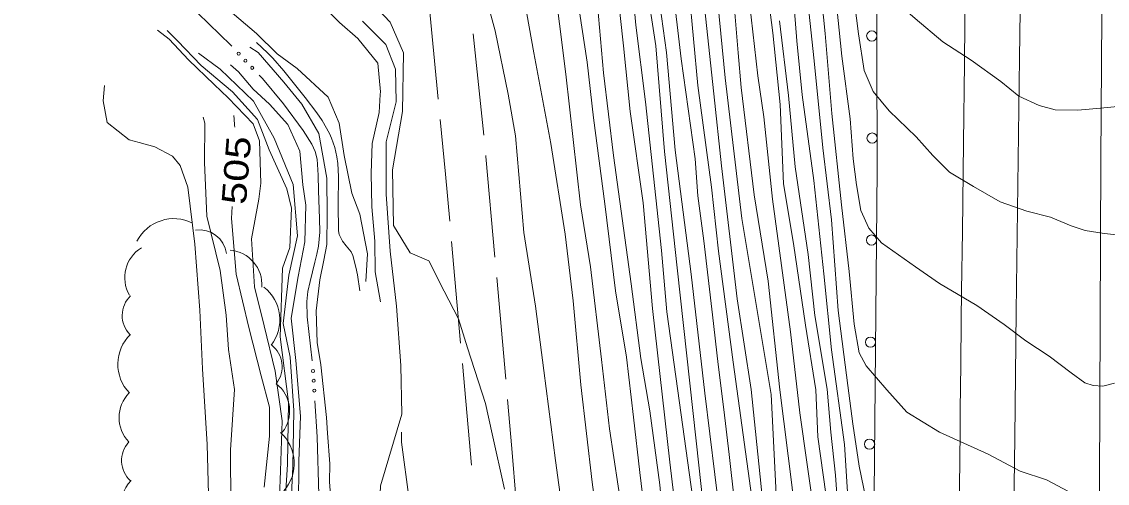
# Model space of a CAD drawing. Extents: x 2361284 to 2366480, y 6976556 to 6985346.
# Drawn here: x 2364262.2 to 2364474.8, y 6978065.9 to 6978156.3 of the extents above; entities that cross this region are included whole.
import ezdxf
from ezdxf.enums import TextEntityAlignment as Align

# ---------------------------------------------------------------- set-up
doc = ezdxf.new("R2010")
doc.units = 0
doc.header["$LTSCALE"] = 1.9
for name, color, linetype, lineweight in [('12', 7, 'Continuous', 13), ('13', 7, 'Continuous', 13), ('14', 7, 'Continuous', 13), ('15', 7, 'Continuous', 13), ('16', 7, 'Continuous', 13), ('17', 7, 'Continuous', 13), ('21', 7, 'Continuous', 13), ('3', 7, 'Continuous', 13)]:
    doc.layers.add(name, color=color, linetype=linetype, lineweight=lineweight)

msp = doc.modelspace()

# ---------------------------------------------------------------- linework, layer by layer
at = {"layer": '12'}
for points in [[(2364404.517, 6977875.829), (2364404.298, 6977877.777), (2364403.553, 6977889.88), (2364402.294, 6977904.519), (2364401.416, 6977915.88), (2364400.894, 6977926.597), (2364400.072, 6977942.6), (2364397.836, 6977971.6), (2364397.166, 6977990.525), (2364395.201, 6978010.988), (2364393.786, 6978024.104), (2364391.839, 6978046.957), (2364389.1, 6978070.002), (2364385.713, 6978100.102), (2364383.867, 6978120.786), (2364381.356, 6978138.682), (2364380.054, 6978151.581), (2364378.786, 6978162.948), (2364376.969, 6978178.383), (2364374.839, 6978196.253), (2364373.038, 6978213.178), (2364372.028, 6978220.518), (2364369.939, 6978234.07), (2364368.405, 6978247.155)], [(2364417.798, 6977921.997), (2364417.251, 6977925.962), (2364415.491, 6977945.957), (2364413.535, 6977964.55), (2364412.188, 6977980.967), (2364410.662, 6977997.443), (2364408.703, 6978012.946), (2364406.832, 6978033.039), (2364405.147, 6978063.025), (2364401.504, 6978089.611), (2364398.617, 6978111.365), (2364397.238, 6978123.913), (2364394.598, 6978143.799), (2364392.924, 6978162.153), (2364390.054, 6978185.299), (2364388.593, 6978202.234), (2364386.814, 6978220.908), (2364384.575, 6978239.809), (2364384.164, 6978243.055)], [(2364419.651, 6978063.763), (2364418.074, 6978074.959), (2364417.726, 6978084.185), (2364415.676, 6978096.837), (2364413.314, 6978112.864), (2364411.393, 6978124.538), (2364410.685, 6978140.091), (2364409.251, 6978154.099), (2364407.595, 6978167.374)], [(2364381.954, 6977912.805), (2364381.649, 6977922.794), (2364381.511, 6977940.502), (2364381.452, 6977960.404), (2364380.222, 6977976.123), (2364377.891, 6977993.051), (2364375.658, 6978008.061), (2364372.245, 6978026.299), (2364371.031, 6978039.339), (2364368.895, 6978054.59), (2364366.726, 6978070.33), (2364364.427, 6978087.989), (2364362.807, 6978100.575), (2364360.539, 6978115.023), (2364358.86, 6978133.938), (2364357.423, 6978142.135), (2364354.864, 6978154.542), (2364353.123, 6978161.024)], [(2364476.196, 6978085.511), (2364473.932, 6978084.9), (2364472.02, 6978085.051), (2364470.417, 6978085.556), (2364467.748, 6978087.511), (2364463.437, 6978090.74), (2364458.848, 6978093.797), (2364454.576, 6978096.987), (2364449.25, 6978100.727), (2364441.9, 6978105.006), (2364437.199, 6978108.271), (2364430.573, 6978112.969), (2364428.076, 6978115.865), (2364426.513, 6978119.331), (2364425.665, 6978124.333), (2364425.016, 6978129.447), (2364424.422, 6978137.271), (2364422.805, 6978149.537), (2364421.539, 6978161.705)], [(2364343.505, 6977912.42), (2364341.582, 6977924.273), (2364341.519, 6977937.182), (2364339.563, 6977948.365), (2364338.217, 6977964.783), (2364338.046, 6977978.592), (2364337.99, 6977991.823), (2364336.823, 6978004.061), (2364334.431, 6978021.089), (2364333.129, 6978032.938), (2364332.148, 6978044.59), (2364332.027, 6978056.209), (2364332.421, 6978065.333), (2364336.597, 6978079.434), (2364336.406, 6978088.932), (2364335.596, 6978100.546), (2364334.303, 6978111.353), (2364333.527, 6978122.517), (2364333.53, 6978132.747), (2364335.475, 6978140.636), (2364335.374, 6978147.036), (2364333.448, 6978151.858), (2364328.915, 6978156.435)], [(2364303.699, 6978137.913), (2364303.713, 6978137.744), (2364303.741, 6978137.405), (2364303.779, 6978136.953), (2364303.798, 6978136.727), (2364303.81, 6978136.576), (2364303.816, 6978136.501), (2364303.825, 6978136.388), (2364303.837, 6978136.237), (2364303.843, 6978136.162), (2364303.851, 6978136.049), (2364303.86, 6978135.936), (2364303.864, 6978135.879), (2364303.872, 6978135.766), (2364303.875, 6978135.71), (2364303.881, 6978135.625)], [(2364303.399, 6978120.071), (2364303.231, 6978117.728), (2364304.175, 6978106.817), (2364306.614, 6978096.359), (2364309.074, 6978086.922), (2364310.693, 6978080.807), (2364310.687, 6978075.068), (2364309.672, 6978065.077)]]:
    msp.add_lwpolyline(points, dxfattribs=at)
at = {"layer": '13'}
for points in [[(2364384.4, 6978053.147), (2364384.196, 6978059.895), (2364383.209, 6978067.996), (2364381.986, 6978078.835), (2364380.614, 6978090.583), (2364378.44, 6978103.553), (2364376.348, 6978120.604), (2364374.168, 6978137.473), (2364372.944, 6978148.413), (2364370.492, 6978164.301), (2364368.839, 6978180.426), (2364367.168, 6978194.23), (2364366.255, 6978201.842), (2364364.541, 6978216.856), (2364362.358, 6978234.057), (2364358.945, 6978252.196), (2364354.771, 6978269.547), (2364353.591, 6978275.876), (2364351.973, 6978291.451)], [(2364477.531, 6978139.776), (2364473.464, 6978139.358), (2364469.019, 6978138.965), (2364464.598, 6978139.023), (2364461.46, 6978139.863), (2364457.472, 6978141.707), (2364453.963, 6978144.623), (2364448.144, 6978148.778), (2364442.579, 6978152.346), (2364437.137, 6978156.914), (2364432.85, 6978160.703), (2364428.421, 6978165.812), (2364426.778, 6978170.316), (2364425.725, 6978181.097), (2364423.905, 6978196.91), (2364423.106, 6978207.343), (2364421.833, 6978219.131), (2364420.421, 6978232.029), (2364419.437, 6978243.991), (2364418.261, 6978257.23), (2364417.421, 6978264.642), (2364416.72, 6978272.046), (2364415.778, 6978278.537)], [(2364410.715, 6977886.608), (2364409.798, 6977902.011), (2364407.93, 6977915.492), (2364407.001, 6977924.855), (2364405.615, 6977945.443), (2364404.158, 6977966.16), (2364403.671, 6977979.456), (2364401.445, 6978001.186), (2364398.524, 6978028.579), (2364397.12, 6978047.908), (2364394.28, 6978074.192), (2364390.538, 6978108.048), (2364388.05, 6978130.856), (2364386.384, 6978151.611), (2364384.477, 6978163.924), (2364381.135, 6978193.533), (2364378.671, 6978217.031), (2364375.595, 6978239.764), (2364374.35, 6978252.902), (2364372.923, 6978263.079), (2364372.192, 6978270.633), (2364371.718, 6978276.228)], [(2364415.42, 6977883.002), (2364414.416, 6977896.043), (2364412.726, 6977916.028), (2364410.352, 6977931.077), (2364408.621, 6977946.931), (2364407.593, 6977966.682), (2364406.31, 6977983.831), (2364405.619, 6977990.266), (2364403.597, 6978008.307), (2364401.707, 6978031.43), (2364400.897, 6978038.773), (2364399.865, 6978051.613), (2364395.961, 6978083.538), (2364393.26, 6978106.824), (2364390.169, 6978131.116), (2364388.457, 6978150.281), (2364384.518, 6978178.535), (2364383.12, 6978196.162), (2364380.178, 6978222.645), (2364378.983, 6978237.876), (2364377.19, 6978254.009), (2364375.628, 6978264.745), (2364374.697, 6978276.407)], [(2364423.69, 6977918.682), (2364422.261, 6977933.35), (2364420.362, 6977956.333), (2364417.686, 6977982.199), (2364416.438, 6977997.788), (2364412.883, 6978034.177), (2364410.283, 6978057.193), (2364408.945, 6978083.242), (2364403.176, 6978117.778), (2364399.944, 6978145.31), (2364397.947, 6978166.072), (2364395.323, 6978193.848), (2364392.963, 6978216.977), (2364390.33, 6978245.643), (2364388.462, 6978258.017), (2364386.05, 6978277.085)], [(2364439.153, 6977921.721), (2364432.661, 6977927.189), (2364426.969, 6977935.625), (2364424.342, 6977940.54), (2364423.256, 6977948.571), (2364421.086, 6977964.312), (2364420.498, 6977980.906), (2364419.261, 6978000.595), (2364417.089, 6978023.985), (2364414.782, 6978046.885), (2364413.049, 6978065.05), (2364410.677, 6978084.198), (2364408.384, 6978105.437), (2364405.633, 6978122.363), (2364403.102, 6978143.43), (2364402.508, 6978150.234), (2364401.158, 6978165.922), (2364399.222, 6978180.275), (2364397.888, 6978202.743), (2364395.577, 6978221.822), (2364394.155, 6978234.62), (2364392.878, 6978251.097), (2364391.207, 6978261.733), (2364388.979, 6978277.263)], [(2364407.85, 6978000.686), (2364405.94, 6978017.44), (2364405.358, 6978023.944), (2364403.479, 6978048.108), (2364401.775, 6978062.192), (2364400.746, 6978071.473), (2364399.682, 6978080.333), (2364398.558, 6978089.123), (2364397.486, 6978098.894), (2364395.738, 6978113.387), (2364394.604, 6978122.218), (2364394.045, 6978129.413), (2364391.319, 6978149.028), (2364389.566, 6978164.032), (2364388.133, 6978174.769), (2364387.262, 6978185.312), (2364386.026, 6978198.66), (2364385.359, 6978205.754), (2364383.754, 6978219.969), (2364382.434, 6978233.578), (2364381.844, 6978239.893)], [(2364420.661, 6977923.835), (2364420.234, 6977933.991), (2364418.871, 6977949.079), (2364415.982, 6977973.243), (2364414.992, 6977985.834), (2364413.981, 6977993.374), (2364412.461, 6978010.142), (2364410.655, 6978030.745), (2364408.607, 6978047.297), (2364406.986, 6978065.262), (2364405.035, 6978084.254), (2364402.316, 6978102.03), (2364399.228, 6978128.082), (2364397.714, 6978142.198), (2364395.299, 6978164.757), (2364393.96, 6978179.434), (2364392.275, 6978192.549), (2364390.583, 6978206.394), (2364389.004, 6978221.029), (2364387.198, 6978238.414), (2364387.027, 6978240.532)], [(2364475.656, 6978062.365), (2364473.217, 6978062.272), (2364470.323, 6978062.834), (2364467.179, 6978064.264), (2364462.917, 6978066.514), (2364457.711, 6978068.245), (2364451.488, 6978071.586), (2364441.908, 6978075.846), (2364435.5, 6978079.814), (2364431.597, 6978084.167), (2364427.542, 6978088.889), (2364426.223, 6978091.397), (2364425.205, 6978097.018), (2364424.226, 6978107.368), (2364422.712, 6978120.445), (2364420.861, 6978138.347), (2364419.522, 6978154.026), (2364417.788, 6978171.341), (2364415.877, 6978188.234), (2364414.22, 6978201.568), (2364413.501, 6978210.013), (2364411.74, 6978221.645), (2364410.111, 6978238.252), (2364410.075, 6978238.901)], [(2364387.313, 6977902.417), (2364386.158, 6977928.157), (2364386.04, 6977939.535), (2364385.368, 6977951.36), (2364384.204, 6977967.53), (2364381.577, 6977995.626), (2364379.763, 6978011.761), (2364377.739, 6978030.041), (2364376.037, 6978050.236), (2364373.867, 6978066.057), (2364371.655, 6978085.137), (2364370.139, 6978101.584), (2364368.614, 6978114.65), (2364365.794, 6978132.444), (2364362.485, 6978150.224), (2364358.917, 6978169.921)], [(2364404.904, 6977917.174), (2364404.335, 6977928.55), (2364402.56, 6977951.204), (2364401.529, 6977962.855), (2364401.175, 6977974.832), (2364399.822, 6977985.639), (2364399.119, 6977993.323), (2364398.34, 6978008.997), (2364396.608, 6978021.841), (2364395.652, 6978041.383), (2364393.887, 6978060.897), (2364390.97, 6978081.601), (2364388.5, 6978099.469), (2364387.444, 6978111.498), (2364384.328, 6978140.6), (2364382.435, 6978155.644), (2364381.301, 6978168.664)], [(2364296.602, 6978164.928), (2364300.404, 6978160.643), (2364308.167, 6978153.968), (2364312.204, 6978150.046), (2364316.132, 6978147.123), (2364322.207, 6978141.551), (2364324.315, 6978136.419), (2364325.346, 6978130.1), (2364326.846, 6978122.734), (2364328.355, 6978118.567), (2364329.859, 6978110.791), (2364329.59, 6978105.428)], [(2364391.013, 6977920.343), (2364390.685, 6977934.85), (2364389.705, 6977952.732), (2364388.816, 6977965.174), (2364387.122, 6977988.76), (2364385.584, 6978003.255), (2364383.86, 6978022.619), (2364383.21, 6978032.115), (2364380.701, 6978054.082), (2364377.307, 6978076.56), (2364375.748, 6978090.116), (2364373.555, 6978108.296), (2364371.59, 6978120.429), (2364368.726, 6978146.013), (2364366.268, 6978165.821)], [(2364397.702, 6977921.506), (2364395.88, 6977943.78), (2364395.083, 6977961.413), (2364394.054, 6977976.994), (2364392.865, 6977995.874), (2364391.333, 6978011.781), (2364389.806, 6978027.276), (2364389.28, 6978035.262), (2364388.933, 6978042.329), (2364388.179, 6978054.193), (2364387.132, 6978065.563), (2364385.174, 6978080.055), (2364383.437, 6978090.299), (2364381.517, 6978104.932), (2364378.068, 6978130.061), (2364376.104, 6978146.323), (2364374.765, 6978161.9)], [(2364475.682, 6978007.062), (2364470.677, 6978006.664), (2364467.33, 6978007.362), (2364462.817, 6978009.72), (2364455.469, 6978013.721), (2364448.791, 6978016.477), (2364443.574, 6978019.448), (2364437.845, 6978022.423), (2364431.782, 6978025.845), (2364427.385, 6978030.745), (2364425.155, 6978038.094), (2364424.557, 6978046.268), (2364424.376, 6978056.847), (2364423.308, 6978073.468), (2364420.772, 6978092.024), (2364419.261, 6978106.881), (2364417.306, 6978125.224), (2364415.017, 6978141.983), (2364413.957, 6978152.543), (2364413.327, 6978160.927)], [(2364476.364, 6978036.34), (2364473.766, 6978034.996), (2364470.61, 6978034.686), (2364467.021, 6978034.582), (2364463.177, 6978036.065), (2364458.079, 6978037.967), (2364453.141, 6978040.77), (2364447.339, 6978044.025), (2364442.192, 6978047.036), (2364438.474, 6978049.92), (2364434.584, 6978053.014), (2364431.033, 6978056.21), (2364429.3, 6978058.594), (2364427.489, 6978062.897), (2364426.209, 6978069.185), (2364424.94, 6978077.483), (2364423.999, 6978085.025), (2364422.079, 6978099.698), (2364420.75, 6978117.465), (2364419.046, 6978131.581), (2364417.354, 6978148.616), (2364415.925, 6978162.102)], [(2364321.055, 6978159.49), (2364324.398, 6978156.152), (2364328.008, 6978152.986), (2364331.923, 6978148.153), (2364332.426, 6978142.588), (2364332.361, 6978142.067), (2364332.185, 6978138.514), (2364330.793, 6978132.441), (2364330.599, 6978126.6), (2364330.702, 6978120.02), (2364331.294, 6978113.315), (2364331.381, 6978107.325), (2364332.418, 6978101.386)], [(2364356.719, 6978064.704), (2364354.315, 6978075.573), (2364353.009, 6978081.51), (2364349.455, 6978092.436), (2364347.691, 6978098.061), (2364344.889, 6978103.494), (2364341.872, 6978109.445), (2364338.236, 6978111.051), (2364334.986, 6978116.37), (2364334.772, 6978127.299), (2364336.743, 6978138.698), (2364336.944, 6978150.181), (2364334.346, 6978156.247), (2364330.861, 6978159.904)], [(2364475.029, 6977931.652), (2364470.882, 6977932.513), (2364467.67, 6977933.732), (2364463.126, 6977936.229), (2364456.101, 6977938.801), (2364451.139, 6977941.014), (2364446.487, 6977943.341), (2364439.185, 6977946.782), (2364433.685, 6977949.86), (2364430.382, 6977953.269), (2364427.432, 6977959.541), (2364425.977, 6977965.297), (2364424.049, 6977974.569), (2364423.212, 6977984.792), (2364421.877, 6977999.99), (2364419.759, 6978020.812), (2364418.581, 6978038.481), (2364417.506, 6978058.942), (2364414.56, 6978079.655), (2364412.759, 6978095.528), (2364409.231, 6978121.527), (2364407.487, 6978137.7), (2364406.311, 6978145.68), (2364404.704, 6978160.076)], [(2364477.302, 6978114.473), (2364474.168, 6978114.793), (2364470.433, 6978115.378), (2364467.714, 6978116.292), (2364463.658, 6978117.993), (2364459.017, 6978119.17), (2364453.818, 6978120.991), (2364448.599, 6978124.041), (2364443.912, 6978126.817), (2364440.602, 6978130.086), (2364437.367, 6978133.744), (2364432.097, 6978138.874), (2364428.931, 6978142.605), (2364427.182, 6978146.759), (2364426.064, 6978153.919), (2364425.305, 6978160.102)], [(2364476.018, 6977980.204), (2364473.224, 6977980.527), (2364469.912, 6977981.916), (2364464.603, 6977983.915), (2364461.838, 6977985.419), (2364458.156, 6977987.715), (2364454.333, 6977991.129), (2364449.209, 6977995.669), (2364442.167, 6978000.193), (2364435.078, 6978003.215), (2364430.62, 6978005.993), (2364427.455, 6978009.654), (2364426.089, 6978014.471), (2364424.786, 6978023.199), (2364424.01, 6978034.393), (2364422.822, 6978049.991), (2364421.556, 6978067.421), (2364420.656, 6978075.864), (2364419.925, 6978084.296), (2364417.498, 6978098.745), (2364416.194, 6978110.702), (2364413.642, 6978127.849), (2364412.319, 6978141.877), (2364410.589, 6978156.512)], [(2364288.739, 6978154.683), (2364291.016, 6978152.895), (2364294.855, 6978148.861), (2364299.872, 6978144.008), (2364302.577, 6978141.424), (2364307.505, 6978136.32), (2364308.717, 6978132.961), (2364308.976, 6978124.644), (2364308.625, 6978121.541), (2364307.169, 6978113.735), (2364307.748, 6978104.38), (2364309.671, 6978096.709), (2364311.776, 6978087.848), (2364313.158, 6978078.121), (2364312.861, 6978068.317), (2364312.631, 6978063.085)], [(2364290.65, 6978154.561), (2364292.659, 6978152.57), (2364297.336, 6978147.704), (2364303.425, 6978142.592), (2364308.347, 6978137.128), (2364310.654, 6978131.17), (2364314.106, 6978123.543), (2364315.014, 6978119.787), (2364314.646, 6978112.036), (2364313.214, 6978107.983), (2364312.752, 6978094.578), (2364314.444, 6978081.753), (2364314.22, 6978069.52), (2364313.336, 6978056.301)], [(2364308.113, 6978152.227), (2364310.29, 6978150.231), (2364311.313, 6978149.167), (2364313.505, 6978146.655), (2364317.686, 6978141.468), (2364319.971, 6978138.481), (2364321.03, 6978136.929), (2364322.454, 6978134.412), (2364322.86, 6978133.51), (2364323.485, 6978131.674), (2364323.889, 6978129.804), (2364324.054, 6978128.545), (2364324.174, 6978126.009), (2364324.157, 6978120.518), (2364324.176, 6978115.327), (2364324.316, 6978114.627), (2364324.995, 6978113.315), (2364325.682, 6978112.38), (2364326.672, 6978111.196), (2364327.002, 6978110.514), (2364327.615, 6978108.226), (2364327.929, 6978106.685), (2364328.398, 6978103.578)], [(2364296.782, 6978150.169), (2364300.994, 6978146.979), (2364307.533, 6978140.74), (2364311.572, 6978133.508), (2364315.348, 6978124.395), (2364316.144, 6978114.381), (2364314.477, 6978106.634), (2364313.357, 6978097.194), (2364314.74, 6978090.596), (2364315.439, 6978080.132), (2364315.264, 6978069.09), (2364314.69, 6978056.904)], [(2364306.832, 6978151.315), (2364308.442, 6978150.25), (2364313.517, 6978144.488), (2364316.998, 6978140.17), (2364320.364, 6978134.392), (2364321.948, 6978125.637), (2364322.015, 6978118.547), (2364321.902, 6978112.625), (2364321.309, 6978109.59), (2364320.576, 6978105.752), (2364319.834, 6978099.656), (2364320.033, 6978093.467), (2364320.775, 6978089.054), (2364321.823, 6978078.733), (2364322.023, 6978075.666), (2364322.54, 6978069.649), (2364322.464, 6978066.139), (2364322.753, 6978061.961)], [(2364303.035, 6978147.869), (2364304.588, 6978146.493), (2364307.47, 6978143.071), (2364310.668, 6978140.15), (2364314.287, 6978136.144), (2364316.606, 6978130.917), (2364317.229, 6978124.372), (2364317.787, 6978120.348), (2364317.615, 6978113.175), (2364316.29, 6978106.372), (2364314.907, 6978098.219), (2364315.826, 6978089.947), (2364316.73, 6978078.995), (2364316.443, 6978070.222), (2364316.351, 6978061.03)], [(2364278.402, 6978143.834), (2364278.12, 6978140.83), (2364278.891, 6978136.527), (2364283.213, 6978133.188), (2364285.159, 6978132.617), (2364288.237, 6978131.776), (2364291.665, 6978129.94), (2364293.168, 6978128.103), (2364294.682, 6978123.878), (2364296.038, 6978112.749), (2364297.072, 6978099.78), (2364297.541, 6978088.273), (2364298.452, 6978073.451), (2364298.724, 6978063.743)], [(2364297.672, 6978137.576), (2364298.003, 6978136.399), (2364297.937, 6978128.709), (2364298.386, 6978118.202), (2364301.038, 6978107.587), (2364302.202, 6978098.828), (2364302.686, 6978092.082), (2364303.809, 6978084.262), (2364303.053, 6978072.414), (2364303.127, 6978061.495)], [(2364368.309, 6977920.677), (2364367.721, 6977930.902), (2364365.964, 6977949.496), (2364365.365, 6977957.741), (2364363.051, 6977969.759), (2364361.38, 6977980.394), (2364360.338, 6977987.865), (2364357.297, 6977999.696), (2364355.151, 6978005.556), (2364354.072, 6978008.647), (2364350.392, 6978022.221), (2364349.052, 6978027.559), (2364345.971, 6978035.991), (2364342.928, 6978044.622), (2364339.79, 6978055.973), (2364338.016, 6978062.706), (2364336.549, 6978073.933), (2364336.571, 6978075.884)]]:
    msp.add_lwpolyline(points, dxfattribs=at)
at = {"layer": '14'}
for points in [[(2364461.091, 6978393.234), (2364460.286, 6978354.391), (2364459.916, 6978334.969), (2364459.698, 6978322.02), (2364459.601, 6978315.546), (2364459.472, 6978305.834), (2364459.016, 6978266.021), (2364458.426, 6978212.938), (2364458.107, 6978186.396), (2364457.625, 6978149.176), (2364456.975, 6978099.55), (2364456.669, 6978074.736), (2364456.508, 6978060.846), (2364456.202, 6978033.066), (2364455.611, 6977977.505), (2364455.297, 6977949.725), (2364454.805, 6977909.571), (2364454.132, 6977856.033), (2364453.812, 6977829.264), (2364453.221, 6977776.246), (2364452.462, 6977705.555), (2364452.074, 6977670.209)], [(2364444.086, 6977906.797), (2364444.731, 6977966.006), (2364444.864, 6977978.222), (2364445.133, 6978002.655), (2364445.403, 6978027.088), (2364445.946, 6978075.954), (2364445.995, 6978080.316), (2364446.095, 6978089.041), (2364446.198, 6978097.765), (2364446.267, 6978103.581), (2364446.409, 6978115.214), (2364446.626, 6978132.662), (2364446.818, 6978148.172), (2364446.914, 6978155.927), (2364447.055, 6978167.56)]]:
    msp.add_lwpolyline(points, dxfattribs=at)
at = {"layer": '15'}
for p, q in [((2364343.751, 6978141.105), (2364341.801, 6978161.007)), ((2364350.6, 6978153.961), (2364352.659, 6978134.069)), ((2364348.126, 6978093.304), (2364346.357, 6978113.228)), ((2364355.204, 6978106.182), (2364356.974, 6978086.258)), ((2364350.244, 6978069.393), (2364348.474, 6978089.317))]:
    msp.add_line(p, q, dxfattribs=at)
for points in [[(2364346.009, 6978117.215), (2364345.191, 6978126.418), (2364344.14, 6978137.128)], [(2364353.067, 6978130.093), (2364353.089, 6978129.884), (2364354.846, 6978110.168)], [(2364357.332, 6978082.271), (2364358.183, 6978072.708), (2364359.021, 6978062.346)]]:
    msp.add_lwpolyline(points, dxfattribs=at)
at = {"layer": '16'}
for centre, radius, start, end in [((2364291.953, 6978109.599), 8.119, 63.00967, 153.00967), ((2364296.939, 6978110.124), 5.409, 8.07628, 98.07627), ((2364289.094, 6978106.186), 6.769, 120.79411, 210.79411), ((2364302.432, 6978104.797), 6.769, 355.57963, 85.57963), ((2364304.6, 6978097.894), 8.119, 322.04601, 52.04601), ((2364287.254, 6978098.737), 5.409, 134.05139, 224.05139), ((2364289.098, 6978089.208), 8.119, 134.05139, 224.05139), ((2364307.751, 6978088.713), 5.409, 322.04601, 52.04601), ((2364307.86, 6978080.025), 6.769, 322.04601, 52.04601), ((2364287.983, 6978078.74), 6.769, 134.66737, 224.66737), ((2364307.411, 6978069.759), 8.119, 318.28759, 48.28759), ((2364287.132, 6978070.303), 5.409, 137.53322, 227.53322), ((2364289.551, 6978060.903), 8.119, 137.53322, 227.53322)]:
    msp.add_arc(centre, radius, start, end, dxfattribs=at)
at = {"layer": '17'}
msp.add_lwpolyline([(2364417.947, 6977503.656), (2364418.033, 6977518.786), (2364418.169, 6977533.909), (2364418.883, 6977585.019), (2364419.906, 6977636.132), (2364420.859, 6977672.722), (2364422.001, 6977709.306), (2364423.806, 6977751.845), (2364425.442, 6977794.393), (2364426.573, 6977848.967), (2364427.354, 6977903.548), (2364427.842, 6977944.754), (2364428.321, 6977985.96), (2364429.078, 6978056.702), (2364429.736, 6978127.442), (2364429.592, 6978174.103), (2364428.708, 6978220.757), (2364427.748, 6978255.45), (2364426.389, 6978290.129), (2364424.777, 6978320.776), (2364423.206, 6978351.412), (2364422.097, 6978377.613), (2364421.077, 6978403.814)], dxfattribs=at)
for centre in [(2364428.654, 6978153.512), (2364428.717, 6978133.512), (2364428.607, 6978113.525), (2364428.421, 6978093.526), (2364428.235, 6978073.527)]:
    msp.add_circle(centre, 1, dxfattribs=at)
at = {"layer": '21'}
for points in [[(2364262.154, 6978195.042), (2364262.771, 6978194.368), (2364268.027, 6978187.437), (2364273.481, 6978181.759), (2364278.925, 6978176.061), (2364284.899, 6978169.437), (2364290.922, 6978162.853), (2364293.765, 6978160.38), (2364296.678, 6978157.969), (2364303.098, 6978151.699), (2364303.28, 6978151.501)], [(2364308.684, 6978145.822), (2364309.29, 6978145.178), (2364313.428, 6978140.236), (2364317.258, 6978134.992), (2364319.013, 6978132.299), (2364319.667, 6978130.866), (2364320.031, 6978129.349), (2364320.251, 6978126.271), (2364320.3, 6978123.192), (2364320.502, 6978117.762), (2364320.517, 6978115.042), (2364320.303, 6978112.33), (2364319.968, 6978110.767), (2364319.573, 6978109.223), (2364318.629, 6978105.374), (2364318.228, 6978103.441), (2364318.006, 6978101.489), (2364318.055, 6978098.509), (2364319.067, 6978089.857)], [(2364319.601, 6978082.032), (2364320.009, 6978074.957), (2364320.327, 6978063.578), (2364320.345, 6978052.197), (2364320.18, 6978048.485), (2364319.995, 6978044.784), (2364320.33, 6978039.007), (2364320.525, 6978033.229), (2364319.863, 6978024.031), (2364319.691, 6978022.099)]]:
    msp.add_lwpolyline(points, dxfattribs=at)
for centre in [(2364304.66, 6978150.057), (2364305.982, 6978148.665), (2364307.303, 6978147.272), (2364319.214, 6978087.861), (2364319.342, 6978085.945), (2364319.471, 6978084.03)]:
    msp.add_circle(centre, 0.3, dxfattribs=at)
at = {"layer": '3'}
msp.add_lwpolyline([(2364476.86, 6978388.164), (2364475.657, 6978327.472), (2364475.184, 6978297.124), (2364474.229, 6978216.704), (2364473.831, 6978176.494), (2364473.557, 6978129.148), (2364473.275, 6978066.02), (2364472.942, 6978034.458), (2364470.275, 6977871.183), (2364468.653, 6977766.677), (2364467.925, 6977714.422), (2364467.22, 6977644.472), (2364466.924, 6977597.838), (2364466.55, 6977504.568)], dxfattribs=at)

# ---------------------------------------------------------------- texts
at = {"layer": '12', "width": 1.25}
msp.add_text(' 505 ', height=4.8, rotation=85.545, dxfattribs=at).set_placement((2364306.588, 6978127.003), align=Align.CENTER)

doc.saveas('drawing.dxf')
